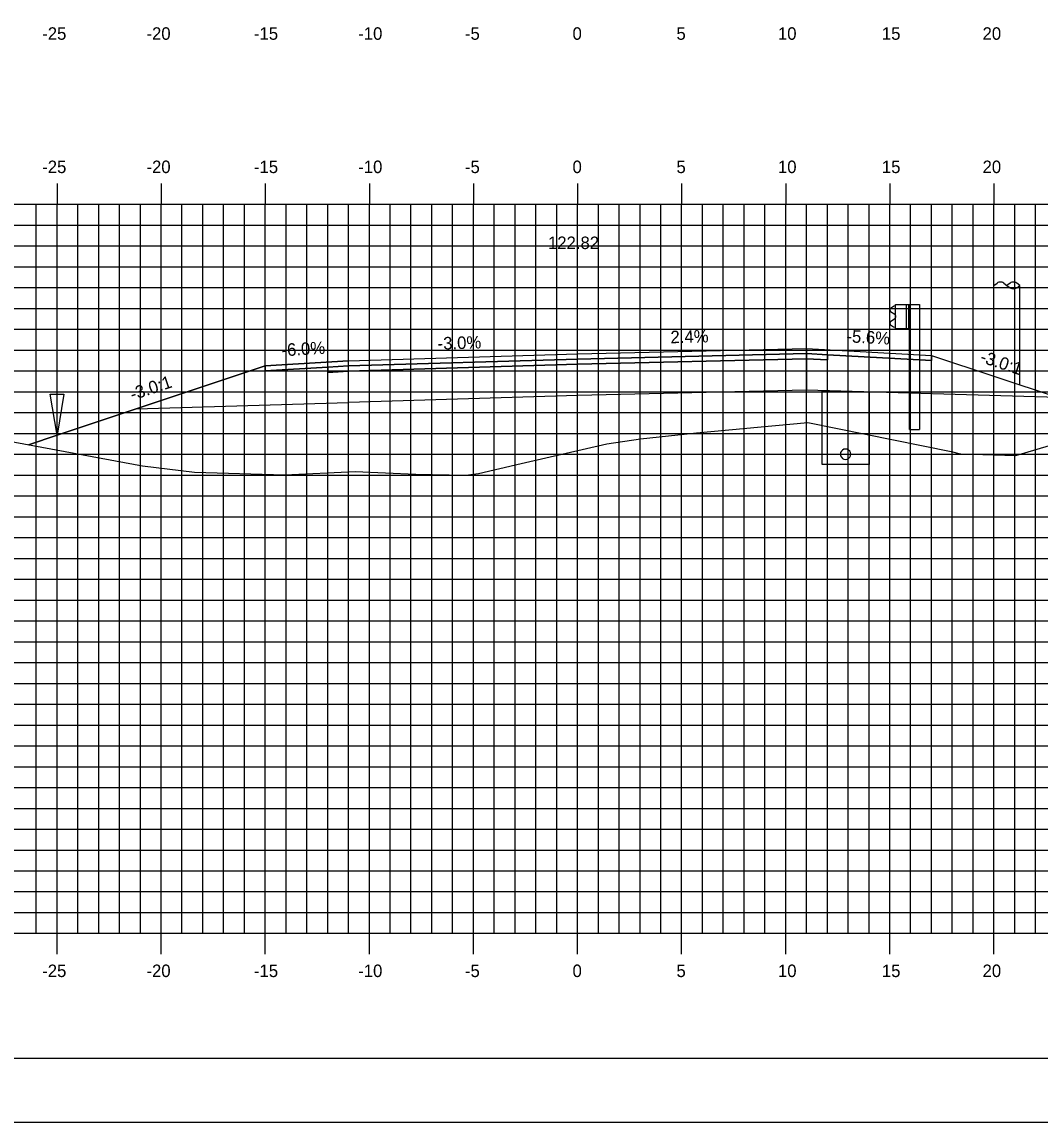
# Model space of a CAD drawing. Extents: x 850598 to 870284, y 366541 to 366651.
# Drawn here: x 862599.1 to 862648, y 366541.2 to 366594 of the extents above; entities that cross this region are included whole.
import ezdxf

# ---------------------------------------------------------------- set-up
doc = ezdxf.new("R2010")
doc.units = 0
for name, color, linetype in [('ANNOTATION', 7, 'Continuous'), ('BORDER', 7, 'Continuous'), ('D_Drainage_Ditch_Line', 7, 'Continuous'), ('D_Drainage_Underdrain', 7, 'Continuous'), ('D_Drainage_Underdrain_06in', 7, 'Continuous'), ('D_Guardrail_Beam_Rt', 7, 'Continuous'), ('D_Roadway_Centerline', 7, 'Continuous'), ('D_Roadway_Centerline_Text', 7, 'Continuous'), ('D_Roadway_Edge_Shoulder', 7, 'Continuous'), ('D_Roadway_Edge_TW', 7, 'Continuous'), ('D_Roadway_Pavement', 7, 'Continuous'), ('D_Roadway_SlopeLines', 7, 'Continuous'), ('D_Roadway_SubGrade', 7, 'Continuous'), ('D_Utilities_Pole_Joint', 7, 'Continuous'), ('H_V ANNOTATION', 7, 'Continuous'), ('MAJOR', 7, 'Continuous'), ('MINOR', 7, 'Continuous'), ('PLOT BOUNDARY', 7, 'Continuous'), ('S_Roadway_Centerline', 7, 'Continuous')]:
    doc.layers.add(name, color=color, linetype=linetype)

msp = doc.modelspace()

# ---------------------------------------------------------------- linework, layer by layer
at = {"layer": 'BORDER'}
msp.add_line((862580.751, 366544.225), (862740.751, 366544.225), dxfattribs=at)
at = {"layer": 'D_Drainage_Ditch_Line'}
msp.add_line((862600.75, 366575.455), (862600.751, 366581.698), dxfattribs=at)
msp.add_lwpolyline([(862600.422, 366576.111), (862601.078, 366576.111), (862600.75, 366574.142)], close=True, dxfattribs=at)
at = {"layer": 'D_Drainage_Underdrain'}
msp.add_lwpolyline([(862639.75, 366576.227), (862639.75, 366572.727), (862637.5, 366572.727), (862637.5, 366576.272)], close=True, dxfattribs=at)
at = {"layer": 'D_Drainage_Underdrain_06in'}
msp.add_lwpolyline([(862638.625, 366573.477), (862638.548, 366573.465), (862638.478, 366573.429), (862638.423, 366573.374), (862638.388, 366573.304), (862638.375, 366573.227), (862638.388, 366573.15), (862638.423, 366573.08), (862638.478, 366573.025), (862638.548, 366572.989), (862638.625, 366572.977), (862638.703, 366572.989), (862638.772, 366573.025), (862638.828, 366573.08), (862638.863, 366573.15), (862638.875, 366573.227), (862638.863, 366573.304), (862638.828, 366573.374), (862638.772, 366573.429), (862638.703, 366573.465)], close=True, dxfattribs=at)
at = {"layer": 'D_Guardrail_Beam_Rt'}
for p, q in [((862640.931, 366580.325), (862640.788, 366580.225)), ((862641.021, 366580.344), (862640.948, 366580.332)), ((862641.021, 366580.419), (862641.709, 366580.419)), ((862641.021, 366579.252), (862641.021, 366580.419)), ((862641.542, 366580.419), (862641.542, 366579.252)), ((862641.646, 366580.419), (862641.646, 366579.252)), ((862641.709, 366580.419), (862642.18, 366580.419)), ((862641.709, 366580.419), (862641.709, 366579.252)), ((862642.18, 366580.419), (862642.18, 366574.419)), ((862640.788, 366580.082), (862640.983, 366579.945)), ((862641.017, 366579.881), (862641.017, 366579.79)), ((862640.983, 366579.726), (862640.788, 366579.589)), ((862640.788, 366579.446), (862640.931, 366579.346)), ((862640.948, 366579.34), (862641.021, 366579.327)), ((862641.709, 366579.252), (862641.021, 366579.252)), ((862641.688, 366574.419), (862641.688, 366579.252)), ((862641.688, 366574.419), (862642.18, 366574.419))]:
    msp.add_line(p, q, dxfattribs=at)
for centre, major_axis, start_param, end_param in [((862640.955, 366580.291), (-0.0417, 0), 4.886922, 5.323254), ((862640.838, 366580.153), (-0.0877, 0), 5.323254, 7.243116), ((862640.938, 366579.881), (0.0789, 0), 0, 0.959931), ((862640.938, 366579.79), (0.0789, 0), 5.323254, 6.283185), ((862640.838, 366579.518), (-0.0877, 0), 5.323254, 7.243116), ((862640.955, 366579.38), (-0.0417, 0), 0.959931, 1.396263)]:
    msp.add_ellipse(centre, major_axis=major_axis, ratio=0.995501, start_param=start_param, end_param=end_param, dxfattribs=at)
at = {"layer": 'D_Roadway_Centerline'}
msp.add_lwpolyline([(862599.379, 366573.685), (862600.75, 366574.142), (862604.553, 366575.41), (862610.75, 366577.476), (862614.75, 366577.716), (862625.75, 366578.046), (862636.75, 366578.31), (862640.75, 366578.086), (862642.75, 366577.974), (862648.83, 366575.947), (862698.045, 366563.225), (862711.395, 366559.775), (862721.257, 366557.225), (862725.257, 366557.225)], dxfattribs=at)
at = {"layer": 'D_Roadway_Edge_Shoulder'}
for points in [[(862636.75, 366578.31), (862640.75, 366578.086), (862640.75, 366578.086), (862642.75, 366577.974), (862642.75, 366577.724), (862637.75, 366578.004), (862636.75, 366578.06)], [(862614.75, 366577.716), (862610.75, 366577.476), (862610.75, 366577.226), (862613.75, 366577.406), (862614.75, 366577.466)]]:
    msp.add_lwpolyline(points, close=True, dxfattribs=at)
at = {"layer": 'D_Roadway_Edge_TW'}
msp.add_lwpolyline([(862614.75, 366577.466), (862614.75, 366577.716), (862625.75, 366578.046), (862636.75, 366578.31), (862636.75, 366578.06), (862625.75, 366577.796)], close=True, dxfattribs=at)
at = {"layer": 'D_Roadway_Pavement'}
for points in [[(862614.75, 366577.216), (862614.75, 366577.466), (862625.75, 366577.796), (862636.75, 366578.06), (862636.75, 366577.81), (862625.75, 366577.546)], [(862636.75, 366578.06), (862637.75, 366578.004), (862637.75, 366577.754), (862636.75, 366577.81)], [(862614.75, 366577.466), (862613.75, 366577.406), (862613.75, 366577.156), (862614.75, 366577.216)]]:
    msp.add_lwpolyline(points, close=True, dxfattribs=at)
at = {"layer": 'D_Roadway_SlopeLines'}
for points in [[(862614.75, 366577.716), (862610.75, 366577.476), (862600.75, 366574.142)], [(862600.75, 366574.142), (862599.379, 366573.685)]]:
    msp.add_lwpolyline(points, dxfattribs=at)
at = {"layer": 'D_Roadway_SubGrade'}
for points in [[(862614.75, 366575.716), (862614.75, 366577.216), (862625.75, 366577.546), (862636.75, 366577.81), (862636.75, 366576.31), (862625.75, 366576.046)], [(862636.75, 366577.81), (862637.75, 366577.754), (862637.75, 366578.004), (862642.75, 366577.724), (862642.75, 366577.974), (862648.83, 366575.947), (862636.75, 366576.31)], [(862614.75, 366577.216), (862613.75, 366577.156), (862613.75, 366577.406), (862610.75, 366577.226), (862610.75, 366577.476), (862604.553, 366575.41), (862614.75, 366575.716)]]:
    msp.add_lwpolyline(points, close=True, dxfattribs=at)
at = {"layer": 'D_Utilities_Pole_Joint'}
for p, q in [((862645.75, 366581.334), (862645.907, 366581.444)), ((862645.75, 366576.576), (862645.75, 366581.334)), ((862646.219, 366581.444), (862646.375, 366581.334)), ((862646.531, 366581.444), (862646.375, 366581.334)), ((862646.375, 366581.334), (862646.531, 366581.223)), ((862647, 366581.334), (862646.844, 366581.444)), ((862646.844, 366581.223), (862647, 366581.334)), ((862647, 366576.576), (862647, 366581.334))]:
    msp.add_line(p, q, dxfattribs=at)
for centre, start, end in [((862646.063, 366581.223), 90, 125.2644), ((862646.063, 366581.223), 54.7356, 90), ((862646.688, 366581.223), 90, 125.2644), ((862646.688, 366581.223), 54.7356, 90), ((862646.688, 366581.444), 234.7356, 270), ((862646.688, 366581.444), 270, 305.2644)]:
    msp.add_arc(centre, 0.271, start, end, dxfattribs=at)
at = {"layer": 'MAJOR'}
for p, q in [((862600.75, 366586.227), (862600.75, 366585.225)), ((862600.75, 366586.227), (862600.75, 366585.225)), ((862605.75, 366586.227), (862605.75, 366585.225)), ((862605.75, 366586.227), (862605.75, 366585.225)), ((862610.75, 366586.227), (862610.75, 366585.225)), ((862610.75, 366586.227), (862610.75, 366585.225)), ((862615.75, 366586.227), (862615.75, 366585.225)), ((862615.75, 366586.227), (862615.75, 366585.225)), ((862620.75, 366586.227), (862620.75, 366585.225)), ((862620.75, 366586.227), (862620.75, 366585.225)), ((862625.75, 366586.227), (862625.75, 366585.225)), ((862625.75, 366586.227), (862625.75, 366585.225)), ((862630.75, 366586.227), (862630.75, 366585.225)), ((862630.75, 366586.227), (862630.75, 366585.225)), ((862635.75, 366586.227), (862635.75, 366585.225)), ((862635.75, 366586.227), (862635.75, 366585.225)), ((862640.75, 366586.227), (862640.75, 366585.225)), ((862640.75, 366586.227), (862640.75, 366585.225)), ((862645.75, 366586.227), (862645.75, 366585.225)), ((862645.75, 366586.227), (862645.75, 366585.225)), ((862585.75, 366585.225), (862725.75, 366585.225)), ((862585.75, 366585.225), (862725.75, 366585.225)), ((862585.75, 366585.225), (862725.75, 366585.225)), ((862585.75, 366585.225), (862725.75, 366585.225)), ((862600.75, 366550.225), (862600.75, 366585.225)), ((862600.75, 366550.225), (862600.75, 366585.225)), ((862605.75, 366550.225), (862605.75, 366585.225)), ((862605.75, 366550.225), (862605.75, 366585.225)), ((862610.75, 366550.225), (862610.75, 366585.225)), ((862610.75, 366550.225), (862610.75, 366585.225)), ((862615.75, 366550.225), (862615.75, 366585.225)), ((862615.75, 366550.225), (862615.75, 366585.225)), ((862620.75, 366550.225), (862620.75, 366585.225)), ((862620.75, 366550.225), (862620.75, 366585.225)), ((862625.75, 366550.225), (862625.75, 366585.225)), ((862625.75, 366550.225), (862625.75, 366585.225)), ((862630.75, 366550.225), (862630.75, 366585.225)), ((862630.75, 366550.225), (862630.75, 366585.225)), ((862635.75, 366550.225), (862635.75, 366585.225)), ((862635.75, 366550.225), (862635.75, 366585.225)), ((862640.75, 366550.225), (862640.75, 366585.225)), ((862640.75, 366550.225), (862640.75, 366585.225)), ((862645.75, 366550.225), (862645.75, 366585.225)), ((862645.75, 366550.225), (862645.75, 366585.225)), ((862585.75, 366580.225), (862725.75, 366580.225)), ((862585.75, 366580.225), (862725.75, 366580.225)), ((862585.75, 366575.225), (862725.75, 366575.225)), ((862585.75, 366575.225), (862725.75, 366575.225)), ((862585.75, 366570.225), (862725.75, 366570.225)), ((862585.75, 366570.225), (862725.75, 366570.225)), ((862585.75, 366565.225), (862725.75, 366565.225)), ((862585.75, 366565.225), (862725.75, 366565.225)), ((862585.75, 366560.225), (862725.75, 366560.225)), ((862585.75, 366560.225), (862725.75, 366560.225)), ((862585.75, 366555.225), (862725.75, 366555.225)), ((862585.75, 366555.225), (862725.75, 366555.225)), ((862585.75, 366550.225), (862725.75, 366550.225)), ((862585.75, 366550.225), (862725.75, 366550.225)), ((862585.75, 366550.225), (862725.75, 366550.225)), ((862585.75, 366550.225), (862725.75, 366550.225)), ((862600.75, 366549.223), (862600.75, 366550.225)), ((862600.75, 366549.223), (862600.75, 366550.225)), ((862605.75, 366549.223), (862605.75, 366550.225)), ((862605.75, 366549.223), (862605.75, 366550.225)), ((862610.75, 366549.223), (862610.75, 366550.225)), ((862610.75, 366549.223), (862610.75, 366550.225)), ((862615.75, 366549.223), (862615.75, 366550.225)), ((862615.75, 366549.223), (862615.75, 366550.225)), ((862620.75, 366549.223), (862620.75, 366550.225)), ((862620.75, 366549.223), (862620.75, 366550.225)), ((862625.75, 366549.223), (862625.75, 366550.225)), ((862625.75, 366549.223), (862625.75, 366550.225)), ((862630.75, 366549.223), (862630.75, 366550.225)), ((862630.75, 366549.223), (862630.75, 366550.225)), ((862635.75, 366549.223), (862635.75, 366550.225)), ((862635.75, 366549.223), (862635.75, 366550.225)), ((862640.75, 366549.223), (862640.75, 366550.225)), ((862640.75, 366549.223), (862640.75, 366550.225)), ((862645.75, 366549.223), (862645.75, 366550.225)), ((862645.75, 366549.223), (862645.75, 366550.225))]:
    msp.add_line(p, q, dxfattribs=at)
at = {"layer": 'MINOR'}
for p, q in [((862599.75, 366550.225), (862599.75, 366585.225)), ((862599.75, 366550.225), (862599.75, 366585.225)), ((862601.75, 366550.225), (862601.75, 366585.225)), ((862601.75, 366550.225), (862601.75, 366585.225)), ((862602.75, 366550.225), (862602.75, 366585.225)), ((862602.75, 366550.225), (862602.75, 366585.225)), ((862603.75, 366550.225), (862603.75, 366585.225)), ((862603.75, 366550.225), (862603.75, 366585.225)), ((862604.75, 366550.225), (862604.75, 366585.225)), ((862604.75, 366550.225), (862604.75, 366585.225)), ((862606.75, 366550.225), (862606.75, 366585.225)), ((862606.75, 366550.225), (862606.75, 366585.225)), ((862607.75, 366550.225), (862607.75, 366585.225)), ((862607.75, 366550.225), (862607.75, 366585.225)), ((862608.75, 366550.225), (862608.75, 366585.225)), ((862608.75, 366550.225), (862608.75, 366585.225)), ((862609.75, 366550.225), (862609.75, 366585.225)), ((862609.75, 366550.225), (862609.75, 366585.225)), ((862611.75, 366550.225), (862611.75, 366585.225)), ((862611.75, 366550.225), (862611.75, 366585.225)), ((862612.75, 366550.225), (862612.75, 366585.225)), ((862612.75, 366550.225), (862612.75, 366585.225)), ((862613.75, 366550.225), (862613.75, 366585.225)), ((862613.75, 366550.225), (862613.75, 366585.225)), ((862614.75, 366550.225), (862614.75, 366585.225)), ((862614.75, 366550.225), (862614.75, 366585.225)), ((862616.75, 366550.225), (862616.75, 366585.225)), ((862616.75, 366550.225), (862616.75, 366585.225)), ((862617.75, 366550.225), (862617.75, 366585.225)), ((862617.75, 366550.225), (862617.75, 366585.225)), ((862618.75, 366550.225), (862618.75, 366585.225)), ((862618.75, 366550.225), (862618.75, 366585.225)), ((862619.75, 366550.225), (862619.75, 366585.225)), ((862619.75, 366550.225), (862619.75, 366585.225)), ((862621.75, 366550.225), (862621.75, 366585.225)), ((862621.75, 366550.225), (862621.75, 366585.225)), ((862622.75, 366550.225), (862622.75, 366585.225)), ((862622.75, 366550.225), (862622.75, 366585.225)), ((862623.75, 366550.225), (862623.75, 366585.225)), ((862623.75, 366550.225), (862623.75, 366585.225)), ((862624.75, 366550.225), (862624.75, 366585.225)), ((862624.75, 366550.225), (862624.75, 366585.225)), ((862626.75, 366550.225), (862626.75, 366585.225)), ((862626.75, 366550.225), (862626.75, 366585.225)), ((862627.75, 366550.225), (862627.75, 366585.225)), ((862627.75, 366550.225), (862627.75, 366585.225)), ((862628.75, 366550.225), (862628.75, 366585.225)), ((862628.75, 366550.225), (862628.75, 366585.225)), ((862629.75, 366550.225), (862629.75, 366585.225)), ((862629.75, 366550.225), (862629.75, 366585.225)), ((862631.75, 366550.225), (862631.75, 366585.225)), ((862631.75, 366550.225), (862631.75, 366585.225)), ((862632.75, 366550.225), (862632.75, 366585.225)), ((862632.75, 366550.225), (862632.75, 366585.225)), ((862633.75, 366550.225), (862633.75, 366585.225)), ((862633.75, 366550.225), (862633.75, 366585.225)), ((862634.75, 366550.225), (862634.75, 366585.225)), ((862634.75, 366550.225), (862634.75, 366585.225)), ((862636.75, 366550.225), (862636.75, 366585.225)), ((862636.75, 366550.225), (862636.75, 366585.225)), ((862637.75, 366550.225), (862637.75, 366585.225)), ((862637.75, 366550.225), (862637.75, 366585.225)), ((862638.75, 366550.225), (862638.75, 366585.225)), ((862638.75, 366550.225), (862638.75, 366585.225)), ((862639.75, 366550.225), (862639.75, 366585.225)), ((862639.75, 366550.225), (862639.75, 366585.225)), ((862641.75, 366550.225), (862641.75, 366585.225)), ((862641.75, 366550.225), (862641.75, 366585.225)), ((862642.75, 366550.225), (862642.75, 366585.225)), ((862642.75, 366550.225), (862642.75, 366585.225)), ((862643.75, 366550.225), (862643.75, 366585.225)), ((862643.75, 366550.225), (862643.75, 366585.225)), ((862644.75, 366550.225), (862644.75, 366585.225)), ((862644.75, 366550.225), (862644.75, 366585.225)), ((862646.75, 366550.225), (862646.75, 366585.225)), ((862646.75, 366550.225), (862646.75, 366585.225)), ((862647.75, 366550.225), (862647.75, 366585.225)), ((862647.75, 366550.225), (862647.75, 366585.225)), ((862585.75, 366584.225), (862725.75, 366584.225)), ((862585.75, 366584.225), (862725.75, 366584.225)), ((862585.75, 366583.225), (862725.75, 366583.225)), ((862585.75, 366583.225), (862725.75, 366583.225)), ((862585.75, 366582.225), (862725.75, 366582.225)), ((862585.75, 366582.225), (862725.75, 366582.225)), ((862585.75, 366581.225), (862725.75, 366581.225)), ((862585.75, 366581.225), (862725.75, 366581.225)), ((862585.75, 366579.225), (862725.75, 366579.225)), ((862585.75, 366579.225), (862725.75, 366579.225)), ((862585.75, 366578.225), (862725.75, 366578.225)), ((862585.75, 366578.225), (862725.75, 366578.225)), ((862585.75, 366577.225), (862725.75, 366577.225)), ((862585.75, 366577.225), (862725.75, 366577.225)), ((862585.75, 366576.225), (862725.75, 366576.225)), ((862585.75, 366576.225), (862725.75, 366576.225)), ((862585.75, 366574.225), (862725.75, 366574.225)), ((862585.75, 366574.225), (862725.75, 366574.225)), ((862585.75, 366573.225), (862725.75, 366573.225)), ((862585.75, 366573.225), (862725.75, 366573.225)), ((862585.75, 366572.225), (862725.75, 366572.225)), ((862585.75, 366572.225), (862725.75, 366572.225)), ((862585.75, 366571.225), (862725.75, 366571.225)), ((862585.75, 366571.225), (862725.75, 366571.225)), ((862585.75, 366569.225), (862725.75, 366569.225)), ((862585.75, 366569.225), (862725.75, 366569.225)), ((862585.75, 366568.225), (862725.75, 366568.225)), ((862585.75, 366568.225), (862725.75, 366568.225)), ((862585.75, 366567.225), (862725.75, 366567.225)), ((862585.75, 366567.225), (862725.75, 366567.225)), ((862585.75, 366566.225), (862725.75, 366566.225)), ((862585.75, 366566.225), (862725.75, 366566.225)), ((862585.75, 366564.225), (862725.75, 366564.225)), ((862585.75, 366564.225), (862725.75, 366564.225)), ((862585.75, 366563.225), (862725.75, 366563.225)), ((862585.75, 366563.225), (862725.75, 366563.225)), ((862585.75, 366562.225), (862725.75, 366562.225)), ((862585.75, 366562.225), (862725.75, 366562.225)), ((862585.75, 366561.225), (862725.75, 366561.225)), ((862585.75, 366561.225), (862725.75, 366561.225)), ((862585.75, 366559.225), (862725.75, 366559.225)), ((862585.75, 366559.225), (862725.75, 366559.225)), ((862585.75, 366558.225), (862725.75, 366558.225)), ((862585.75, 366558.225), (862725.75, 366558.225)), ((862585.75, 366557.225), (862725.75, 366557.225)), ((862585.75, 366557.225), (862725.75, 366557.225)), ((862585.75, 366556.225), (862725.75, 366556.225)), ((862585.75, 366556.225), (862725.75, 366556.225)), ((862585.75, 366554.225), (862725.75, 366554.225)), ((862585.75, 366554.225), (862725.75, 366554.225)), ((862585.75, 366553.225), (862725.75, 366553.225)), ((862585.75, 366553.225), (862725.75, 366553.225)), ((862585.75, 366552.225), (862725.75, 366552.225)), ((862585.75, 366552.225), (862725.75, 366552.225)), ((862585.75, 366551.225), (862725.75, 366551.225)), ((862585.75, 366551.225), (862725.75, 366551.225))]:
    msp.add_line(p, q, dxfattribs=at)
at = {"layer": 'PLOT BOUNDARY'}
msp.add_lwpolyline([(862572.657, 366541.166), (862742.657, 366541.166), (862742.657, 366651.166), (862572.657, 366651.166)], close=True, dxfattribs=at)
at = {"layer": 'S_Roadway_Centerline'}
msp.add_lwpolyline([(862585.75, 366576.204), (862604.851, 366572.674), (862607.35, 366572.368), (862611.687, 366572.231), (862615.071, 366572.4), (862617.982, 366572.266), (862620.377, 366572.227), (862620.985, 366572.296), (862623.045, 366572.788), (862627.15, 366573.727), (862628.778, 366573.969), (862631.463, 366574.247), (862636.819, 366574.745), (862643.698, 366573.351), (862644.126, 366573.244), (862644.158, 366573.241), (862646.8, 366573.168), (862648.855, 366573.773)], dxfattribs=at)

# ---------------------------------------------------------------- texts
at = {"layer": 'ANNOTATION'}
for s, rotation, p in [('-3.0%', 1.7184, (862619.038, 366578.245)), ('2.4%', 1.3748, (862630.221, 366578.553)), ('-5.6%', 356.7948, (862638.652, 366578.605)), ('-6.0%', 3.4336, (862611.548, 366577.925)), ('-3.0:1', 341.5651, (862645.044, 366577.663)), ('-3.0:1', 18.4348, (862604.372, 366575.803))]:
    msp.add_text(s, height=0.6, rotation=rotation, dxfattribs=at).set_placement(p)
at = {"layer": 'D_Roadway_Centerline'}
for s, p in [('C', (862625.745, 366578.046)), ('C', (862625.745, 366578.046)), ('L', (862625.75, 366578.038)), ('L', (862625.75, 366578.038))]:
    msp.add_text(s, height=0.0146, dxfattribs=at).set_placement(p)
at = {"layer": 'D_Roadway_Centerline_Text'}
msp.add_text('122.82', height=0.6, dxfattribs=at).set_placement((862624.33, 366583.078))
at = {"layer": 'H_V ANNOTATION'}
for s, p in [('-25', (862600.036, 366593.125)), ('-20', (862605.044, 366593.125)), ('-15', (862610.207, 366593.125)), ('-10', (862615.215, 366593.125)), ('-5', (862620.341, 366593.125)), ('0', (862625.509, 366593.125)), ('5', (862630.501, 366593.125)), ('10', (862635.376, 366593.125)), ('15', (862640.368, 366593.125)), ('20', (862645.204, 366593.125)), ('-25', (862600.036, 366586.725)), ('-20', (862605.044, 366586.725)), ('-15', (862610.207, 366586.725)), ('-10', (862615.215, 366586.725)), ('-5', (862620.341, 366586.725)), ('0', (862625.509, 366586.725)), ('5', (862630.501, 366586.725)), ('10', (862635.376, 366586.725)), ('15', (862640.368, 366586.725)), ('20', (862645.204, 366586.725)), ('-25', (862600.036, 366548.125)), ('-20', (862605.044, 366548.125)), ('-15', (862610.207, 366548.125)), ('-10', (862615.215, 366548.125)), ('-5', (862620.341, 366548.125)), ('0', (862625.509, 366548.125)), ('5', (862630.501, 366548.125)), ('10', (862635.376, 366548.125)), ('15', (862640.368, 366548.125)), ('20', (862645.204, 366548.125))]:
    msp.add_text(s, height=0.6, dxfattribs=at).set_placement(p)

doc.saveas('drawing.dxf')
